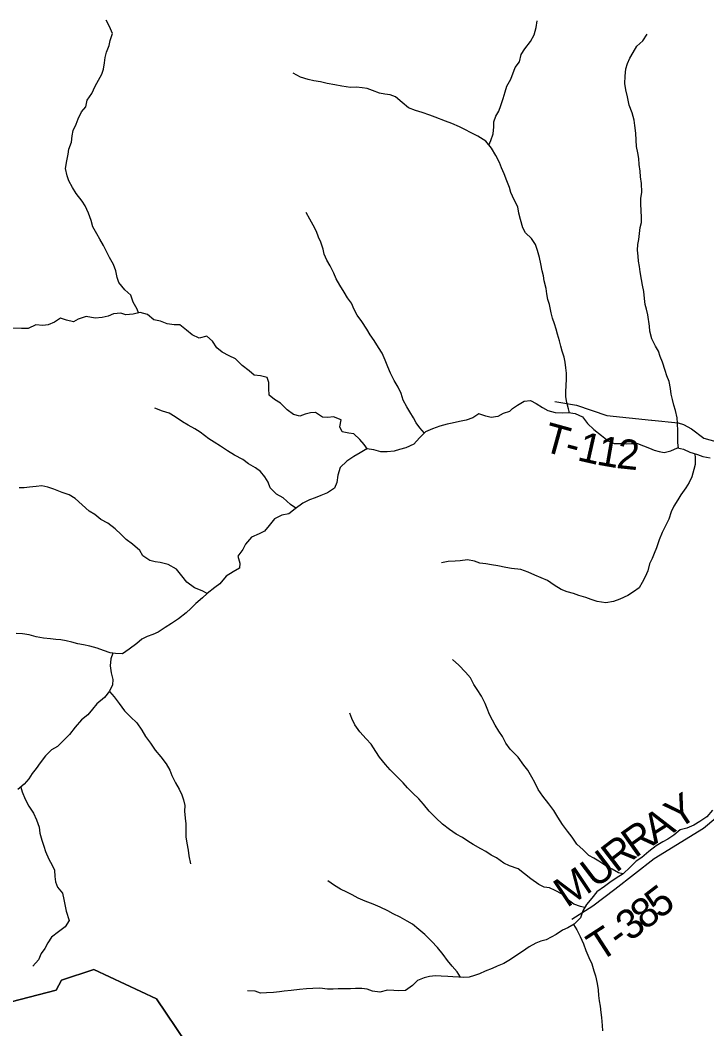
# Model space of a CAD drawing. Extents: x 1624196 to 2029251, y 146837 to 440034.
# Drawn here: x 1785358 to 1792294, y 279025 to 289207 of the extents above; entities that cross this region are included whole.
import ezdxf

# ---------------------------------------------------------------- set-up
doc = ezdxf.new("R2010")
doc.units = 0
for name, color, linetype in [('GM_X_Minor_River', 7, 'Continuous'), ('GM_X_Township', 7, 'Continuous'), ('GM_X_Township_Road', 7, 'Continuous'), ('GM_X_Township_Road_Text', 7, 'Continuous')]:
    doc.layers.add(name, color=color, linetype=linetype)

msp = doc.modelspace()

# ---------------------------------------------------------------- linework, layer by layer
at = {"layer": 'GM_X_Minor_River'}
for points in [[(1786553, 286252), (1786541, 286291), (1786499, 286361), (1786475, 286431), (1786414, 286484), (1786354, 286559), (1786337, 286609), (1786325, 286675), (1786301, 286741), (1786260, 286810), (1786228, 286878), (1786201, 286931), (1786163, 286995), (1786133, 287051), (1786092, 287120), (1786076, 287184), (1786049, 287260), (1786015, 287331), (1785983, 287381), (1785924, 287456), (1785886, 287516), (1785851, 287585), (1785833, 287637), (1785815, 287711), (1785828, 287787), (1785842, 287855), (1785851, 287906), (1785875, 287976), (1785884, 288040), (1785892, 288092), (1785922, 288156), (1785943, 288212), (1785979, 288280), (1786022, 288332), (1786034, 288400), (1786083, 288466), (1786117, 288542), (1786150, 288600), (1786184, 288661), (1786200, 288712), (1786209, 288776), (1786217, 288830), (1786230, 288884), (1786256, 288952), (1786266, 289002), (1786289, 289072), (1786259, 289142), (1786226, 289207)], [(1790356, 288728), (1790402, 288786), (1790418, 288860), (1790455, 288918), (1790511, 288992), (1790550, 289058), (1790569, 289132), (1790579, 289200)], [(1792008, 284889), (1792002, 284941), (1792001, 284992), (1791999, 285058), (1791996, 285140), (1791994, 285194), (1791976, 285265), (1791959, 285319), (1791947, 285379), (1791933, 285432), (1791926, 285488), (1791912, 285560), (1791890, 285618), (1791873, 285671), (1791847, 285753), (1791821, 285813), (1791804, 285864), (1791774, 285916), (1791738, 285991), (1791719, 286069), (1791713, 286119), (1791698, 286232), (1791684, 286288), (1791672, 286338), (1791665, 286398), (1791657, 286469), (1791643, 286531), (1791632, 286589), (1791620, 286666), (1791613, 286720), (1791603, 286774), (1791599, 286824), (1791594, 286884), (1791598, 286943), (1791608, 286993), (1791613, 287053), (1791621, 287113), (1791634, 287163), (1791634, 287217), (1791630, 287282), (1791627, 287354), (1791627, 287406), (1791636, 287472), (1791632, 287559), (1791625, 287625), (1791619, 287681), (1791611, 287751), (1791606, 287812), (1791598, 287866), (1791584, 287932), (1791579, 287996), (1791577, 288065), (1791566, 288145), (1791560, 288197), (1791540, 288271), (1791509, 288350), (1791493, 288432), (1791474, 288505), (1791466, 288567), (1791469, 288641), (1791477, 288717), (1791492, 288769), (1791516, 288823), (1791550, 288881), (1791585, 288945), (1791646, 288999), (1791690, 289065)], [(1790347, 287393), (1790313, 287466), (1790301, 287518), (1790275, 287584), (1790246, 287657), (1790218, 287715), (1790200, 287771), (1790163, 287842), (1790119, 287914), (1790062, 287985), (1789982, 288035), (1789914, 288068), (1789848, 288102), (1789794, 288131), (1789719, 288165), (1789653, 288186), (1789549, 288227), (1789495, 288249), (1789417, 288276), (1789351, 288294), (1789281, 288323), (1789217, 288375), (1789150, 288434), (1789096, 288452), (1789042, 288461), (1788988, 288471), (1788918, 288496), (1788862, 288518), (1788812, 288524), (1788756, 288529), (1788696, 288527), (1788606, 288540), (1788536, 288554), (1788460, 288567), (1788392, 288583), (1788324, 288596), (1788266, 288608), (1788190, 288631), (1788114, 288671)], [(1790093, 287946), (1790112, 287992), (1790136, 288058), (1790141, 288131), (1790143, 288181), (1790164, 288237), (1790194, 288289), (1790214, 288345), (1790237, 288415), (1790255, 288485), (1790274, 288539), (1790314, 288611), (1790356, 288728)], [(1790906, 285244), (1790895, 285283), (1790879, 285346), (1790871, 285406), (1790870, 285456), (1790872, 285518), (1790875, 285584), (1790875, 285645), (1790871, 285697), (1790864, 285753), (1790852, 285805), (1790834, 285864), (1790819, 285916), (1790805, 285970), (1790785, 286036), (1790771, 286089), (1790756, 286143), (1790736, 286197), (1790720, 286254), (1790703, 286336), (1790689, 286388), (1790679, 286444), (1790670, 286499), (1790652, 286575), (1790643, 286625), (1790629, 286676), (1790617, 286748), (1790602, 286812), (1790582, 286881), (1790564, 286941), (1790523, 287003), (1790461, 287060), (1790435, 287110), (1790411, 287193), (1790394, 287259), (1790386, 287321), (1790347, 287393)], [(1789441, 285039), (1789394, 285091), (1789358, 285141), (1789330, 285194), (1789295, 285252), (1789263, 285304), (1789225, 285371), (1789206, 285437), (1789176, 285502), (1789135, 285568), (1789097, 285644), (1789071, 285707), (1789046, 285773), (1789014, 285844), (1788977, 285904), (1788935, 285972), (1788893, 286031), (1788858, 286089), (1788808, 286166), (1788763, 286230), (1788733, 286285), (1788703, 286351), (1788664, 286405), (1788632, 286462), (1788586, 286532), (1788551, 286595), (1788527, 286653), (1788490, 286727), (1788456, 286784), (1788430, 286844), (1788417, 286896), (1788395, 286967), (1788371, 287017), (1788350, 287073), (1788318, 287138), (1788285, 287198), (1788245, 287266)], [(1788865, 284877), (1788834, 284922), (1788790, 284973), (1788727, 285031), (1788677, 285037), (1788609, 285052), (1788585, 285102), (1788599, 285172), (1788523, 285201), (1788467, 285197), (1788411, 285198), (1788342, 285246), (1788292, 285243), (1788237, 285229), (1788181, 285211), (1788117, 285226), (1788055, 285272), (1787986, 285339), (1787926, 285379), (1787872, 285420), (1787869, 285488), (1787869, 285550), (1787853, 285600), (1787785, 285617), (1787721, 285623), (1787670, 285668), (1787600, 285720), (1787532, 285787), (1787468, 285817), (1787397, 285854), (1787343, 285900), (1787301, 285967), (1787242, 286017), (1787167, 285996), (1787095, 286030), (1787038, 286079), (1786972, 286131), (1786912, 286132), (1786844, 286142), (1786774, 286167), (1786708, 286183), (1786644, 286234), (1786570, 286256), (1786498, 286239), (1786426, 286231), (1786374, 286250), (1786302, 286244), (1786246, 286218), (1786186, 286207), (1786116, 286199), (1786026, 286214), (1785945, 286190), (1785895, 286160), (1785827, 286177), (1785765, 286197), (1785703, 286158), (1785639, 286130), (1785586, 286124), (1785516, 286131), (1785438, 286093), (1785370, 286094), (1785234, 286098)], [(1790332, 285286), (1790381, 285320), (1790448, 285360), (1790514, 285366), (1790570, 285337), (1790634, 285297), (1790686, 285268), (1790762, 285248), (1790832, 285243), (1790896, 285245), (1790965, 285237), (1791037, 285204), (1791088, 285136), (1791152, 285075), (1791228, 285014), (1791296, 284962), (1791358, 284935), (1791428, 284933), (1791478, 284929), (1791533, 284932), (1791593, 284932), (1791655, 284909), (1791713, 284885), (1791763, 284865), (1791813, 284852), (1791863, 284844), (1791930, 284858), (1791996, 284891), (1792058, 284877), (1792122, 284846), (1792200, 284822), (1792252, 284803), (1792327, 284789)], [(1790332, 285286), (1790302, 285258), (1790236, 285236), (1790181, 285206), (1790115, 285195), (1790063, 285211), (1789991, 285232), (1789929, 285192), (1789863, 285170), (1789797, 285155), (1789720, 285139), (1789670, 285129), (1789596, 285108), (1789524, 285080), (1789453, 285051), (1789393, 284991), (1789333, 284927), (1789254, 284891), (1789188, 284872), (1789134, 284856), (1789064, 284850), (1789000, 284849), (1788930, 284871), (1788860, 284878), (1788791, 284840), (1788727, 284803), (1788659, 284755), (1788590, 284691), (1788568, 284615), (1788555, 284539), (1788533, 284481), (1788462, 284437), (1788396, 284408), (1788338, 284384), (1788280, 284364), (1788213, 284332), (1788135, 284273), (1788072, 284225), (1788002, 284210), (1787928, 284174), (1787873, 284106), (1787827, 284048), (1787771, 284020), (1787696, 283987), (1787634, 283917), (1787608, 283865), (1787555, 283795), (1787575, 283727), (1787574, 283675), (1787510, 283637), (1787440, 283593), (1787373, 283518), (1787323, 283480), (1787248, 283420), (1787198, 283376), (1787133, 283317), (1787083, 283267), (1787033, 283223), (1786958, 283165), (1786886, 283118), (1786821, 283076), (1786751, 283030), (1786697, 283007), (1786641, 282985), (1786588, 282957), (1786536, 282913), (1786460, 282858), (1786393, 282810), (1786321, 282814), (1786267, 282821), (1786199, 282843), (1786135, 282866), (1786063, 282886), (1785999, 282901), (1785941, 282911), (1785881, 282928), (1785823, 282942), (1785769, 282950), (1785719, 282955), (1785663, 282961), (1785593, 282967), (1785519, 282982), (1785450, 283002), (1785381, 283011), (1785317, 283015)], [(1788143, 284279), (1788087, 284319), (1788015, 284386), (1787948, 284422), (1787884, 284487), (1787862, 284543), (1787829, 284596), (1787787, 284650), (1787735, 284687), (1787663, 284729), (1787606, 284772), (1787522, 284814), (1787452, 284861), (1787380, 284905), (1787318, 284946), (1787263, 284982), (1787175, 285047), (1787121, 285082), (1787055, 285120), (1786997, 285151), (1786924, 285201), (1786862, 285238), (1786794, 285260), (1786718, 285289)], [(1792173, 284830), (1792176, 284790), (1792176, 284722), (1792163, 284670), (1792143, 284597), (1792116, 284539), (1792082, 284487), (1792031, 284416), (1791999, 284364), (1791960, 284300), (1791934, 284244), (1791909, 284171), (1791877, 284103), (1791842, 284035), (1791813, 283961), (1791785, 283881), (1791762, 283823), (1791740, 283771), (1791715, 283719), (1791697, 283647), (1791670, 283587), (1791642, 283529), (1791609, 283475), (1791553, 283435), (1791497, 283399), (1791416, 283362), (1791350, 283340), (1791273, 283324), (1791185, 283339), (1791125, 283359), (1791071, 283378), (1790999, 283398), (1790947, 283419), (1790883, 283437), (1790821, 283460), (1790751, 283502), (1790685, 283549), (1790619, 283579), (1790557, 283604), (1790489, 283634), (1790416, 283663), (1790321, 283671)], [(1787246, 283418), (1787196, 283445), (1787118, 283477), (1787041, 283534), (1786991, 283596), (1786936, 283665), (1786854, 283713), (1786772, 283732), (1786720, 283738), (1786666, 283751), (1786596, 283801), (1786566, 283852), (1786493, 283916), (1786429, 283965), (1786379, 284015), (1786316, 284072), (1786244, 284129), (1786174, 284165), (1786112, 284216), (1786056, 284252), (1785983, 284315), (1785913, 284377), (1785853, 284414), (1785783, 284440), (1785698, 284471), (1785638, 284493), (1785576, 284506), (1785518, 284498), (1785451, 284493), (1785397, 284487), (1785347, 284487)], [(1790321, 283671), (1790263, 283682), (1790181, 283698), (1790117, 283709), (1790061, 283719), (1790001, 283727), (1789947, 283744), (1789877, 283760), (1789801, 283749), (1789751, 283745), (1789681, 283741), (1789615, 283730)], [(1786293, 282818), (1786275, 282759), (1786266, 282688), (1786278, 282618), (1786293, 282550), (1786289, 282496), (1786261, 282432), (1786210, 282370), (1786132, 282304), (1786089, 282252), (1786043, 282196), (1785976, 282143), (1785914, 282071), (1785857, 281997), (1785805, 281945), (1785736, 281874), (1785676, 281842), (1785614, 281782), (1785559, 281710), (1785519, 281654), (1785480, 281602), (1785446, 281550), (1785397, 281493), (1785335, 281441)], [(1790308, 281848), (1790263, 281909), (1790230, 281975), (1790192, 282029), (1790156, 282090), (1790129, 282140), (1790097, 282198), (1790076, 282259), (1790056, 282309), (1790016, 282382), (1789973, 282450), (1789939, 282500), (1789905, 282569), (1789856, 282625), (1789788, 282696), (1789724, 282752)], [(1786259, 282429), (1786306, 282377), (1786358, 282309), (1786413, 282236), (1786471, 282174), (1786535, 282113), (1786588, 282041), (1786624, 281976), (1786674, 281908), (1786723, 281837), (1786779, 281769), (1786832, 281700), (1786870, 281636), (1786890, 281583), (1786927, 281509), (1786965, 281444), (1786990, 281386), (1787006, 281336), (1787020, 281280), (1787019, 281222), (1787025, 281151), (1787030, 281093), (1787032, 281017), (1787030, 280963), (1787041, 280898), (1787055, 280830), (1787062, 280772), (1787078, 280692)], [(1790300, 280669), (1790243, 280697), (1790168, 280750), (1790116, 280778), (1790062, 280815), (1790010, 280841), (1789932, 280886), (1789880, 280920), (1789825, 280955), (1789763, 280991), (1789693, 281038), (1789625, 281090), (1789556, 281155), (1789490, 281222), (1789432, 281292), (1789383, 281345), (1789323, 281403), (1789271, 281456), (1789228, 281508), (1789162, 281573), (1789096, 281639), (1789049, 281692), (1788987, 281766), (1788951, 281825), (1788904, 281899), (1788854, 281952), (1788789, 282024), (1788737, 282093), (1788707, 282159), (1788688, 282210)], [(1791446, 280589), (1791402, 280600), (1791336, 280637), (1791282, 280663), (1791204, 280716), (1791152, 280748), (1791102, 280775), (1791046, 280831), (1790982, 280888), (1790935, 280958), (1790887, 281019), (1790837, 281089), (1790790, 281162), (1790748, 281230), (1790698, 281297), (1790638, 281372), (1790589, 281442), (1790557, 281510), (1790527, 281565), (1790486, 281635), (1790446, 281686), (1790389, 281768), (1790308, 281848)], [(1785363, 281464), (1785377, 281417), (1785408, 281342), (1785446, 281272), (1785494, 281203), (1785523, 281133), (1785549, 281062), (1785556, 281000), (1785578, 280928), (1785597, 280868), (1785613, 280815), (1785649, 280739), (1785680, 280677), (1785706, 280626), (1785708, 280562), (1785715, 280510), (1785735, 280456), (1785786, 280393), (1785798, 280331), (1785810, 280279), (1785821, 280212), (1785853, 280120), (1785812, 280056), (1785744, 280004), (1785675, 279951), (1785637, 279893), (1785607, 279837), (1785570, 279785), (1785542, 279721), (1785487, 279657)], [(1792352, 281231), (1792293, 281165), (1792222, 281119), (1792162, 281081), (1792091, 281052), (1792023, 281032), (1791961, 280980), (1791900, 280941), (1791850, 280913), (1791781, 280871), (1791707, 280815), (1791636, 280755), (1791581, 280716), (1791519, 280658), (1791448, 280590), (1791378, 280546), (1791313, 280503), (1791259, 280463), (1791184, 280409), (1791131, 280343), (1791077, 280279), (1791040, 280217), (1791018, 280145), (1790955, 280083), (1790889, 280044), (1790836, 280022), (1790772, 279976), (1790671, 279924), (1790617, 279909), (1790566, 279889), (1790500, 279851), (1790431, 279805), (1790294, 279716)], [(1791059, 280248), (1791018, 280259), (1790950, 280282), (1790882, 280333), (1790833, 280383), (1790763, 280422), (1790705, 280448), (1790652, 280456), (1790598, 280481), (1790516, 280539), (1790453, 280590), (1790387, 280639), (1790300, 280669)], [(1789804, 279546), (1789771, 279601), (1789722, 279656), (1789674, 279714), (1789630, 279775), (1789573, 279845), (1789513, 279910), (1789446, 279977), (1789386, 280029), (1789322, 280082), (1789268, 280110), (1789195, 280151), (1789125, 280187), (1789073, 280216), (1788995, 280254), (1788925, 280283), (1788841, 280315), (1788771, 280344), (1788712, 280378), (1788656, 280405), (1788592, 280435), (1788534, 280470), (1788466, 280518)], [(1790948, 280079), (1790981, 280025), (1791014, 279956), (1791048, 279884), (1791070, 279814), (1791101, 279745), (1791131, 279681), (1791153, 279610), (1791168, 279560), (1791186, 279482), (1791196, 279420), (1791201, 279361), (1791207, 279309), (1791215, 279253), (1791224, 279189), (1791230, 279138), (1791237, 279060), (1791241, 279004)], [(1790294, 279716), (1790243, 279683), (1790176, 279657), (1790124, 279635), (1790054, 279608), (1789998, 279580), (1789947, 279562), (1789893, 279546), (1789839, 279543), (1789789, 279547), (1789727, 279550), (1789677, 279552), (1789611, 279556), (1789553, 279559), (1789493, 279553), (1789437, 279541), (1789370, 279512), (1789320, 279462), (1789250, 279412), (1789182, 279407), (1789132, 279413), (1789067, 279415), (1788989, 279396), (1788917, 279406), (1788863, 279425), (1788809, 279433), (1788745, 279433), (1788693, 279428), (1788621, 279428), (1788571, 279427), (1788521, 279425), (1788461, 279425), (1788385, 279436), (1788313, 279432), (1788251, 279429), (1788179, 279423), (1788094, 279412), (1788026, 279404), (1787976, 279398), (1787918, 279393), (1787846, 279389), (1787784, 279386), (1787730, 279406), (1787654, 279410)]]:
    msp.add_lwpolyline(points, dxfattribs=at)
at = {"layer": 'GM_X_Township'}
for points in [[(1785266, 279296), (1785723, 279415), (1785774, 279516), (1786103, 279623), (1786734, 279328), (1787036, 278883)], [(1787036, 278883), (1786734, 279328), (1786103, 279623), (1785774, 279516), (1785723, 279415), (1785266, 279296)]]:
    msp.add_lwpolyline(points, dxfattribs=at)
at = {"layer": 'GM_X_Township_Road'}
for points in [[(1790758, 285357), (1790977, 285321), (1791284, 285216), (1791736, 285170), (1791737, 285170)], [(1791737, 285170), (1792005, 285143), (1792058, 285126), (1792140, 285082), (1792262, 284987), (1792483, 284927), (1792518, 284922), (1792562, 284926), (1792644, 284940), (1792702, 284953), (1792749, 284959), (1792795, 284960), (1794205, 284733), (1794392, 284721), (1794575, 284721), (1794710, 284678), (1794833, 284633), (1794958, 284612), (1795069, 284593)], [(1790929, 280132), (1791143, 280265), (1791363, 280436), (1791762, 280743), (1792260, 281050), (1792802, 281505), (1792988, 281614), (1793490, 281894)]]:
    msp.add_lwpolyline(points, dxfattribs=at)

# ---------------------------------------------------------------- texts
at = {"layer": 'GM_X_Township_Road_Text'}
for s, rotation, p in [('T', 344.575, (1790623, 284861)), ('1', 347.2104, (1790974, 284766)), ('1', 350.1247, (1791170, 284722)), ('-', 345.2371, (1790843, 284800)), ('2', 353.8499, (1791373, 284687)), ('Y', 33.4538, (1791997, 281028)), ('A', 32.1274, (1791768, 280883)), ('R', 35.3389, (1791570, 280743)), ('R', 37.4617, (1791377, 280595)), ('U', 37.4089, (1791167, 280435)), ('M', 33.6843, (1790879, 280242)), ('5', 37.6277, (1791816, 280127)), ('8', 37.4465, (1791668, 280014)), ('3', 36.7012, (1791517, 279901)), ('T', 32.9567, (1791211, 279694)), ('-', 35.8838, (1791413, 279826))]:
    msp.add_text(s, height=300, rotation=rotation, dxfattribs=at).set_placement(p)

doc.saveas('drawing.dxf')
